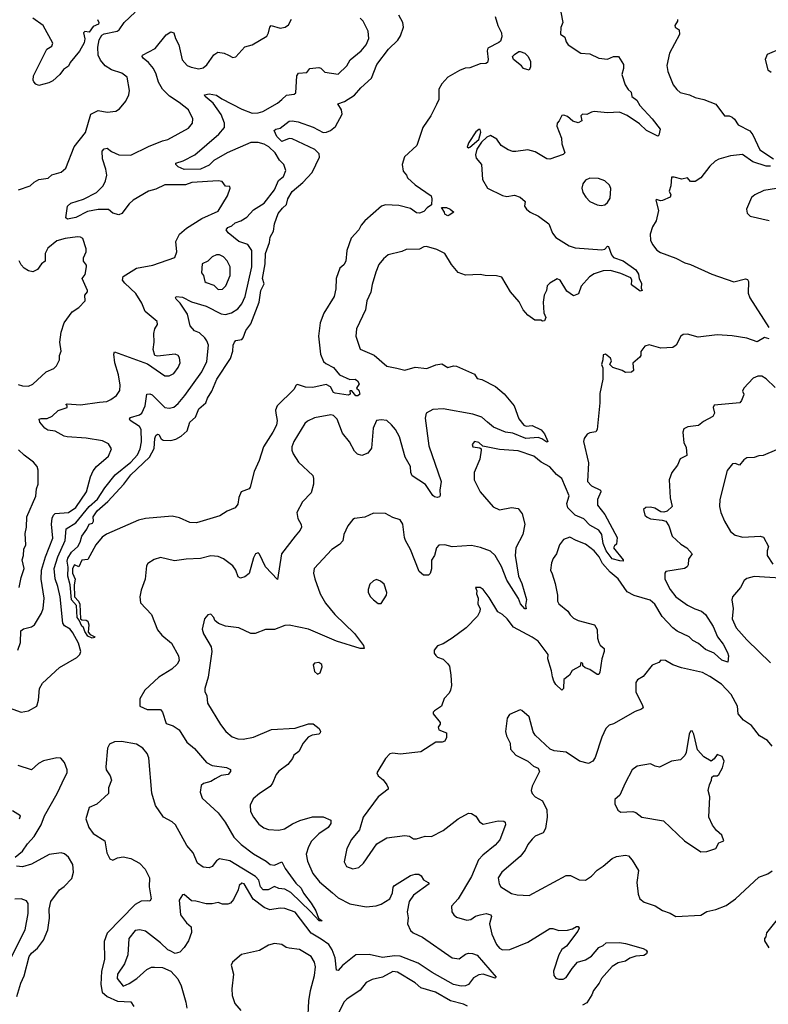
# Model space of a CAD drawing. Extents: x 1690054 to 1842981, y 782881 to 914114.
# Tile 457 of 656: x 1804515 to 1809570, y 800261 to 806914. Entities that reach past the tile are written whole.
import ezdxf

# ---------------------------------------------------------------- set-up
doc = ezdxf.new("R2010")
doc.units = 0

msp = doc.modelspace()

# ---------------------------------------------------------------- linework, layer by layer
at = {"layer": '0CON10XD'}
for points in [[(1804585, 805790.8), (1804612.8, 805817.2), (1804644.6, 805835.4), (1804707.3, 805842.7), (1804733, 805867), (1804795.6, 805884.4), (1804827.9, 805912.1), (1804882.9, 806055), (1804958.6, 806151.4), (1804995, 806275.8), (1805045, 806300.6), (1805105, 806290), (1805165, 806295.8), (1805188.9, 806311.1), (1805232.5, 806365), (1805252.3, 806407.7), (1805255.7, 806435), (1805240, 806525), (1805205, 806553.1), (1805135, 806575.5), (1805093.1, 806603.1), (1805061.9, 806641.9), (1805045.7, 806675), (1805042.1, 806727.9), (1805052.2, 806777.8), (1805070.5, 806809.5), (1805085, 806818.8), (1805173.8, 806836.2), (1805187.5, 806845), (1805220, 806895), (1805295.7, 806964.3)], [(1805041.2, 806915), (1805050, 806895), (1805047.5, 806885), (1805012.3, 806867.7), (1804985, 806831.2), (1804955, 806834), (1804945, 806826.2), (1804956.2, 806785), (1804950.8, 806759.2), (1804918, 806702), (1804856.2, 806625), (1804845, 806600), (1804811.7, 806578.3), (1804787, 806543), (1804738.8, 806501.2), (1804712.5, 806487.5), (1804645, 806469.2), (1804625, 806479.2), (1804610.8, 806495), (1804605.9, 806505.9), (1804609.2, 806535), (1804698.6, 806715), (1804733.4, 806736.6), (1804738.2, 806755), (1804674.5, 806874.5), (1804604, 806925)], [(1805225, 805134.2), (1805208.8, 805155), (1805215, 805179.4), (1805303.1, 805235), (1805413.6, 805256.4), (1805563, 805307), (1805576.7, 805345), (1805569.4, 805415), (1805594.4, 805465), (1805642.5, 805505), (1805745, 805571.5), (1805855, 805621.4), (1805919.2, 805725), (1805936.7, 805775), (1805935, 805787.5), (1805905, 805790), (1805882, 805822), (1805855.6, 805825.6), (1805676.6, 805813.4), (1805635, 805798.4), (1805495, 805799.1), (1805435, 805768.8), (1805384.7, 805755.3), (1805280.6, 805695), (1805255, 805671.1), (1805205, 805604.4), (1805185, 805595.7), (1805145, 805606), (1805115, 805632.5), (1805045, 805632.7), (1804972.4, 805617.6), (1804895, 805577.5), (1804837.5, 805567.5), (1804826.2, 805575), (1804838.8, 805655), (1804861.2, 805675), (1804945, 805701.2), (1805032.8, 805747.2), (1805078.6, 805791.4), (1805095.3, 805824.7), (1805103.2, 805865), (1805097.9, 805905), (1805073.3, 805975), (1805073.1, 806025), (1805085, 806042.5), (1805106.7, 806046.7), (1805134.7, 806024.7), (1805185, 806000.9), (1805265, 805998), (1805385, 806058.2), (1805480, 806095), (1805515, 806105.7), (1805655, 806182), (1805682, 806215), (1805684, 806245), (1805655.4, 806305.4), (1805592.9, 806355), (1805527.1, 806397.1), (1805480, 806445), (1805452.6, 806492.6), (1805437.3, 806547.3), (1805418.2, 806585), (1805385.9, 806625.9), (1805348.6, 806655), (1805341.4, 806665), (1805344.2, 806675), (1805431.1, 806718.9), (1805505, 806812.5), (1805535, 806832.9), (1805555.4, 806825.4), (1805567.4, 806787.4), (1805590.6, 806745), (1805612.4, 806642.4), (1805645, 806605.8), (1805673, 806593), (1805725, 806581.5), (1805755, 806588.1), (1805779.8, 806610.2), (1805825, 806677.5), (1805852.5, 806695), (1805895, 806689.4), (1805925, 806674), (1805955, 806660), (1805975, 806663.3), (1806035, 806730), (1806085, 806743.8), (1806185, 806803.3), (1806196, 806825), (1806203.8, 806865), (1806213.9, 806876.1), (1806275, 806858), (1806307.5, 806865), (1806329.7, 806880.3), (1806350.9, 806919.1)], [(1807726.1, 806935), (1807742.7, 806875), (1807768.6, 806825), (1807770.3, 806799.7), (1807760.6, 806769.4), (1807750.7, 806759.3), (1807675, 806722.5), (1807670.8, 806705), (1807678.6, 806645), (1807674.1, 806625.9), (1807662.3, 806617.7), (1807625, 806616.7), (1807555, 806588.4), (1807523.1, 806586.9), (1807485, 806572.2), (1807406.7, 806525), (1807365, 806481.9), (1807345.4, 806445), (1807344.4, 806375), (1807329.3, 806340.7), (1807291.1, 806265), (1807236.1, 806185), (1807196.5, 806065), (1807113.1, 805986.9), (1807097.1, 805935), (1807105, 805890), (1807126, 805865), (1807133.8, 805845), (1807185, 805798.6), (1807293.1, 805725), (1807298.9, 805705), (1807295, 805664.4), (1807266.1, 805643.9), (1807245, 805619.1), (1807213.6, 805606.4), (1807195, 805609.5), (1807155, 805638.9), (1807075, 805658.2), (1806985, 805662.9), (1806958.8, 805655), (1806845.6, 805555), (1806820, 805525), (1806805.6, 805495), (1806752.5, 805437.5), (1806724.4, 805355), (1806717.3, 805282.7), (1806702.7, 805257.3), (1806676, 805235), (1806652.3, 805165), (1806650, 805095), (1806638.6, 805045), (1806567.9, 804932.1), (1806543.5, 804865), (1806532.9, 804775), (1806546, 804655), (1806566.7, 804605), (1806581.3, 804591.3), (1806634.2, 804565), (1806675.5, 804515.5), (1806745, 804483.8), (1806780, 804485), (1806796.2, 804475), (1806806.7, 804455), (1806790, 804425), (1806805, 804410), (1806812.5, 804385), (1806798, 804372), (1806785, 804372.5), (1806756.7, 804406.7), (1806743.9, 804406.1), (1806747.5, 804385), (1806733.3, 804376.7), (1806645, 804391.8), (1806634.6, 804395), (1806613.7, 804433.7), (1806585, 804450.4), (1806495, 804428.9), (1806445, 804430.9), (1806390.9, 804449.1), (1806382, 804445), (1806366.2, 804415), (1806253.8, 804305), (1806241.3, 804275), (1806244.8, 804254.8), (1806253.6, 804206.4), (1806248.9, 804175), (1806225, 804126.4), (1806160.7, 804029.3), (1806131.1, 803935), (1806097.6, 803862.4), (1806072.5, 803755), (1806065, 803744), (1806010, 803725), (1805994, 803685), (1805988.7, 803641.3), (1805970, 803615), (1805915, 803594.2), (1805867.7, 803562.3), (1805710, 803515), (1805665, 803515.8), (1805595, 803549.2), (1805545, 803559.2), (1805365, 803543.8), (1805316.7, 803533.3), (1805101.2, 803438.8), (1805071.9, 803418.1), (1805030, 803365), (1804975, 803267.5), (1804935, 803262.5), (1804915, 803217.5), (1804885, 803230), (1804872.5, 803205), (1804871.9, 803175), (1804888.9, 803135), (1804883.3, 803095), (1804884.4, 803015), (1804912.5, 802985), (1804921.4, 802965), (1804925.5, 802865.5), (1804935, 802858.1), (1804965, 802857.1), (1804975, 802849.2), (1804981.5, 802825), (1804977.5, 802775), (1804990.2, 802760.2), (1805023.3, 802745), (1805019.5, 802740.5), (1805005, 802734.4), (1804975, 802748.1), (1804955, 802780), (1804947, 802807), (1804935, 802815.7), (1804917.7, 802857.7), (1804903.1, 802875), (1804898.6, 802955), (1804864.7, 802995), (1804856.3, 803096.3), (1804840, 803155), (1804842.2, 803215), (1804835.7, 803255), (1804840.4, 803275), (1804865, 803315.5), (1804908, 803355), (1804923.8, 803385), (1804934.5, 803425), (1804968.9, 803471.1), (1804983.4, 803506.6), (1805007, 803513), (1805013.3, 803525), (1805012, 803555), (1805037.5, 803595), (1805111.4, 803658.6), (1805217.8, 803775), (1805265, 803839.6), (1805392.2, 803957.8), (1805422.8, 804017.2), (1805427.8, 804085), (1805435, 804104.4), (1805445, 804112.9), (1805455, 804111.2), (1805471.5, 804081.5), (1805483.3, 804073.3), (1805535, 804070.5), (1805569.4, 804080.6), (1805605, 804100), (1805645, 804136.2), (1805664.4, 804195), (1805701.4, 804228.6), (1805725, 804284), (1805771.2, 804325), (1805783, 804357), (1805812.9, 804405), (1805845.6, 804485), (1805939.6, 804625), (1805955.4, 804675.4), (1805956, 804715), (1805965.7, 804735), (1805975, 804745.6), (1806015, 804752.9), (1806025, 804764.4), (1806042.9, 804815), (1806075, 804859.4), (1806133.1, 805005), (1806142.9, 805085), (1806165, 805130), (1806153.8, 805165), (1806172.4, 805265), (1806174.7, 805335), (1806201.7, 805408.3), (1806205.6, 805445), (1806228.5, 805485), (1806235.4, 805535), (1806260.4, 805605), (1806288.7, 805641.3), (1806317.5, 805665), (1806326.4, 805705), (1806355, 805753.6), (1806426.7, 805813.3), (1806489.2, 805880.8), (1806539.7, 805985), (1806537.4, 806007.4), (1806507.1, 806037.1), (1806355, 806109.1), (1806335, 806112.3), (1806285, 806090.4), (1806252.4, 806125), (1806232.9, 806165), (1806245, 806174.3), (1806275, 806181.5), (1806335, 806228.1), (1806355, 806232.1), (1806395, 806225.3), (1806497.2, 806187.2), (1806565, 806152.8), (1806586.5, 806153.5), (1806614.7, 806165.3), (1806647.3, 806192.7), (1806692.9, 806275), (1806688.9, 806305), (1806663.2, 806346.8), (1806709.3, 806360.7), (1806776.6, 806403.4), (1806819.4, 806455), (1806890.7, 806519.3), (1806927.4, 806612.6), (1807005.7, 806714.3), (1807068.9, 806775), (1807087.3, 806805), (1807107.3, 806865), (1807102.2, 806895), (1807074.6, 806944.6)], [(1805410, 804380), (1805495, 804293.6), (1805525, 804289.6), (1805555, 804297.3), (1805585, 804320), (1805630, 804375), (1805744.3, 804535.7), (1805778.7, 804605), (1805789.2, 804715), (1805778.2, 804745), (1805765.5, 804765), (1805729.1, 804799.1), (1805695, 804812.7), (1805665.6, 804845), (1805648.8, 804925), (1805598.1, 804998.1), (1805572.5, 805025), (1805566.7, 805035), (1805572.5, 805045), (1805615, 805039.1), (1805675, 805007.1), (1805775, 804977.9), (1805875, 804926), (1805905, 804923.1), (1805945, 804933.6), (1805988.6, 804961.4), (1806014.8, 804995.2), (1806038.3, 805045), (1806083.5, 805245), (1806082.5, 805355), (1806056.7, 805395), (1805995, 805416.2), (1805922.5, 805475), (1805909.2, 805495), (1805920.3, 805509.7), (1805948.1, 805521.9), (1805969.2, 805540.8), (1806008.5, 805555), (1806049.5, 805580.5), (1806095, 805630), (1806165.4, 805675), (1806235.3, 805765), (1806262.2, 805827.8), (1806296.5, 805855), (1806311.4, 805895), (1806298.1, 805935), (1806268.5, 805965), (1806241.2, 806015), (1806198.5, 806055), (1806165, 806073.3), (1806125, 806083.8), (1806075, 806084.6), (1805915.5, 806014.5), (1805826, 805964), (1805795, 805931.1), (1805735, 805903.8), (1805625, 805902.1), (1805585, 805920.8), (1805568.8, 805935), (1805570, 805945), (1805619.4, 805960.6), (1805698.7, 806001.3), (1805860.1, 806139.9), (1805897.8, 806185), (1805897.5, 806215), (1805875, 806274.3), (1805821.5, 806351.5), (1805768, 806395), (1805762.7, 806407.3), (1805795, 806412.9), (1805845, 806405.6), (1805879.3, 806379.3), (1806015, 806309.1), (1806085, 806283.2), (1806125, 806285.4), (1806156, 806295), (1806255, 806350), (1806285, 806376), (1806315.6, 806404.4), (1806368.6, 806411.4), (1806380.5, 806419.5), (1806385.6, 806535), (1806397.1, 806552.9), (1806453.1, 806556.9), (1806475, 806585.6), (1806535, 806592.5), (1806547.4, 806587.4), (1806575, 806559.2), (1806665, 806546.7), (1806725, 806602), (1806745.9, 806644.1), (1806821.1, 806705), (1806855.6, 806745), (1806873, 806787), (1806868, 806838), (1806833.8, 806905), (1806813.3, 806925)], [(1808170, 806965), (1808182, 806895), (1808168.8, 806861.2), (1808166.7, 806816.7), (1808196.6, 806796.6), (1808204.4, 806765), (1808217.5, 806745), (1808305, 806689.2), (1808365, 806684.4), (1808425.4, 806655.4), (1808485, 806648.5), (1808525, 806666), (1808557.5, 806665), (1808592.3, 806612.3), (1808592.9, 806585), (1808580, 806545), (1808603.4, 806473.4), (1808622.9, 806442.9), (1808644, 806425), (1808647.5, 806395), (1808680.9, 806370.9), (1808702, 806335), (1808785, 806244.2), (1808838.8, 806175), (1808830, 806135), (1808823, 806127), (1808747.1, 806165), (1808700.7, 806210.7), (1808617.2, 806267.2), (1808565, 806289.7), (1808484.1, 806284.1), (1808395, 806294.5), (1808375, 806290.6), (1808345, 806272.9), (1808314.2, 806275.8), (1808303.8, 806265), (1808310, 806230), (1808285, 806216.7), (1808249.3, 806229.3), (1808215, 806260), (1808189.3, 806269.3), (1808175, 806267.5), (1808158.3, 806231.7), (1808144.1, 806215.9), (1808140.8, 806195), (1808173.8, 806115), (1808176.2, 806075), (1808196.7, 806015), (1808185, 806004), (1808095, 805971.2), (1808075, 805973.3), (1807995, 806022), (1807945.6, 806035.6), (1807865, 806023.8), (1807845, 806023.8), (1807812.5, 806035), (1807766.7, 806065), (1807737.3, 806107.3), (1807695, 806132.9), (1807670.2, 806119.8), (1807632.8, 806087.2), (1807600.8, 806039.2), (1807591.7, 806001.7), (1807597.7, 805977.7), (1807633.3, 805935), (1807640, 805835), (1807674, 805775), (1807775, 805726), (1807805, 805719.2), (1807855, 805728.9), (1807895, 805714.2), (1807928.8, 805685), (1807924.2, 805655), (1807937.1, 805635), (1807962, 805615), (1808017.2, 805587.2), (1808088, 805535), (1808112.6, 805472.6), (1808135, 805442), (1808226.1, 805386.1), (1808265, 805372.2), (1808445, 805358.8), (1808465.3, 805364.7), (1808485, 805384), (1808491.2, 805381.2), (1808510.7, 805325), (1808525, 805308.5), (1808590, 805285), (1808674.5, 805225), (1808694.3, 805195.7), (1808697, 805163), (1808714.3, 805135), (1808710.8, 805100.8), (1808717.5, 805085), (1808705, 805080), (1808645, 805123.3), (1808648.9, 805155), (1808641.1, 805171.1), (1808575, 805200), (1808505, 805220.6), (1808455, 805217.5), (1808395, 805197.3), (1808362.6, 805177.4), (1808306.4, 805113.6), (1808287.1, 805062.9), (1808255, 805048), (1808210, 805080), (1808165, 805153.8), (1808145, 805162.5), (1808093.8, 805135), (1808076.7, 805115), (1808072.5, 805085), (1808057, 805053), (1808050, 805005), (1808053.9, 804933.9), (1808068.3, 804901.7), (1808059.3, 804880.7), (1808045, 804877.5), (1808033.6, 804883.6), (1807992.5, 804885), (1807945, 804918.8), (1807913.8, 804955), (1807887.2, 805007.2), (1807829.4, 805075), (1807770, 805175), (1807735, 805183.1), (1807657.5, 805185), (1807625, 805192.1), (1807525, 805188), (1807476.6, 805206.6), (1807429.8, 805259.8), (1807385, 805334.2), (1807332, 805362), (1807261.3, 805381.3), (1807245, 805379.5), (1807215, 805362.9), (1807125, 805362), (1807095, 805347.5), (1807002.5, 805325), (1806971.3, 805298.7), (1806940.7, 805259.3), (1806920.7, 805209.3), (1806894.4, 805125.6), (1806886.4, 805073.6), (1806858.9, 805015), (1806850, 804955), (1806788.9, 804825), (1806784.4, 804775), (1806815, 804687.5), (1806907.8, 804647.8), (1806995, 804573.3), (1807060.5, 804560.5), (1807115, 804545.7), (1807184.5, 804565.5), (1807265, 804558.1), (1807325, 804581.4), (1807365, 804588.6), (1807405, 804564.3), (1807445, 804576), (1807465, 804574.2), (1807585, 804520), (1807605, 804488.8), (1807635, 804484), (1807728.8, 804435), (1807785.7, 804385.7), (1807854.3, 804304.3), (1807885, 804217.5), (1807920, 804175), (1807935, 804168), (1807975, 804173.1), (1808035, 804142.1), (1808058.5, 804115), (1808080.8, 804065), (1808075, 804060), (1808041.5, 804081.5), (1808015, 804090.4), (1807932, 804085), (1807845, 804120.4), (1807795, 804127.1), (1807715, 804161), (1807674.6, 804195), (1807635, 804228.4), (1807575, 804250), (1807375, 804284.1), (1807305, 804280), (1807259.2, 804255), (1807252.1, 804222.1), (1807277.8, 804035), (1807362, 803795), (1807351.5, 803735), (1807355, 803700), (1807349.2, 803690.8), (1807335, 803686.2), (1807315, 803690), (1807305, 803698.8), (1807254.5, 803774.5), (1807165, 803831.2), (1807155.7, 803855), (1807154.4, 803895), (1807117.8, 803957.8), (1807080.6, 804095), (1807052.2, 804145), (1807025.9, 804175.9)], [(1808956, 806915), (1808955.9, 806904.1), (1808938.9, 806875), (1808941.9, 806865), (1808968.6, 806845), (1808969.2, 806815), (1808902.7, 806687.3), (1808884.2, 806605), (1808891.9, 806565), (1808927.1, 806475), (1808951.9, 806441.9), (1808975, 806422.9), (1809037, 806407), (1809075, 806388.1), (1809135, 806374.3), (1809215, 806343.8), (1809273.8, 806265), (1809305, 806263.8), (1809325, 806256.2), (1809342.3, 806242.3), (1809366.2, 806205), (1809445, 806162.5), (1809465.4, 806135.4), (1809511.4, 806035), (1809605, 805974.5)], [(1809666.8, 806723.2), (1809561.4, 806678.6), (1809548, 806645), (1809566.1, 806576.1), (1809588.8, 806558.8)], [(1807955, 806574), (1807916.2, 806585), (1807903.4, 806603.4), (1807850, 806645), (1807843.3, 806665), (1807855, 806680), (1807885, 806700), (1807895, 806700), (1807925, 806687.3), (1807945, 806668.1), (1807963.8, 806635), (1807963.3, 806595), (1807955, 806574)], [(1807545, 806047.5), (1807555, 806052), (1807614.3, 806105), (1807628.8, 806155), (1807625, 806172.5), (1807615, 806172.5), (1807595, 806156.7), (1807548.8, 806085), (1807537.5, 806055), (1807545, 806047.5)], [(1809585, 805924.6), (1809554.6, 805925.4), (1809465.7, 805955), (1809395, 806003.5), (1809315.5, 805995.5), (1809235, 805971.5), (1809211.5, 805958.5), (1809174.2, 805925), (1809113.3, 805845), (1809075, 805820), (1809045, 805820), (1809025, 805846), (1808985, 805837.1), (1808935, 805851.2), (1808915, 805850), (1808912.5, 805792.5), (1808900, 805755), (1808910.7, 805730.7), (1808906.2, 805715), (1808855, 805692), (1808840.7, 805690.7), (1808815, 805700), (1808810, 805695), (1808827.5, 805625), (1808812.5, 805555), (1808788.1, 805515), (1808771.9, 805465), (1808774.4, 805425), (1808787.1, 805395), (1808817.7, 805357.7), (1808841.3, 805341.3), (1808945, 805303.3), (1809005, 805270.8), (1809045, 805261.2), (1809187.5, 805195), (1809338, 805142), (1809415, 805162.5), (1809429.3, 805159.3), (1809436.2, 805145), (1809433.6, 805066.4), (1809444.3, 805035), (1809572.5, 804835)], [(1804507.5, 805765), (1804585, 805790.8)], [(1808442, 805658), (1808465, 805664), (1808485, 805678.8), (1808501.2, 805708.8), (1808507.3, 805772.7), (1808496.8, 805796.8), (1808466.6, 805826.6), (1808422.1, 805842.1), (1808365, 805842.9), (1808335, 805829.2), (1808317.5, 805805), (1808311.4, 805775), (1808317, 805747), (1808338, 805715), (1808365, 805685.8), (1808414.4, 805664.4), (1808442, 805658)], [(1809625, 805774.3), (1809540.3, 805759.7), (1809478.8, 805731.2), (1809456.4, 805713.6), (1809423.3, 805635), (1809426.4, 805606.4), (1809446.1, 805586.1), (1809575, 805557.5)], [(1807405, 805590), (1807385, 805600), (1807382.5, 805615), (1807363.3, 805645), (1807397.5, 805645), (1807422.5, 805635), (1807447.5, 805615), (1807415, 805592.5), (1807405, 805590)], [(1804505, 804449.6), (1804535, 804439.6), (1804575, 804438.1), (1804605, 804451.4), (1804695, 804534), (1804745, 804558), (1804763.3, 804575), (1804783.8, 804616.2), (1804784.3, 804645), (1804794.4, 804675), (1804785.6, 804735), (1804795, 804802.5), (1804815.6, 804865), (1804868.6, 804941.4), (1804915, 804970.8), (1804957.1, 805015), (1804956.2, 805053.8), (1804972.5, 805075), (1804972.5, 805085), (1804936.2, 805165), (1804958.2, 805191.8), (1804966.9, 805245), (1804965.5, 805255.5), (1804945, 805282.5), (1804946.2, 805305), (1804964, 805345), (1804964.3, 805365), (1804941.9, 805435), (1804925.3, 805445.3), (1804905, 805448), (1804823, 805437), (1804765, 805420), (1804705, 805370), (1804686.5, 805335), (1804687.8, 805282.2), (1804662.5, 805265), (1804635, 805225.7), (1804605, 805211.1), (1804575, 805216.7), (1804545, 805234.4), (1804525, 805257.8), (1804511.2, 805285)], [(1805855, 805091.4), (1805885, 805092.9), (1805906.9, 805115), (1805935.6, 805185), (1805935.6, 805245), (1805915.4, 805285.4), (1805892.4, 805312.4), (1805865, 805325.7), (1805845, 805325.8), (1805815, 805312.5), (1805785, 805282.5), (1805746.7, 805265), (1805743.3, 805205), (1805756.2, 805185), (1805765.8, 805145.8), (1805775, 805138), (1805825, 805120.8), (1805855, 805091.4)], [(1804503.3, 802655), (1804520, 802705), (1804524, 802785), (1804541.3, 802798.7), (1804595, 802812.2), (1804615.4, 802824.6), (1804662.1, 802905), (1804673.2, 802935), (1804680.3, 803005), (1804660.8, 803135), (1804663.3, 803195), (1804688.6, 803285), (1804738, 803412), (1804730.3, 803505), (1804735, 803546.7), (1804743.1, 803566.9), (1804755, 803577.5), (1804845, 803585.3), (1804895, 803618.5), (1804966.6, 803725), (1804993.2, 803825), (1805010.8, 803865), (1805034.2, 803895.8), (1805115.6, 803965), (1805136, 804015), (1805115, 804049.2), (1805075, 804068.9), (1804965, 804086.2), (1804835, 804095.6), (1804815, 804100.6), (1804755, 804133.8), (1804705, 804141.4), (1804685, 804154), (1804651.4, 804195), (1804646.7, 804215), (1804659.5, 804220.5), (1804699.7, 804220.3), (1804735, 804234.4), (1804775.3, 804274.7), (1804836.2, 804295), (1804836.7, 804305), (1804827.5, 804315), (1804835, 804318), (1804925, 804311.6), (1805055, 804329.3), (1805104.5, 804335.5), (1805131.1, 804348.9), (1805168.8, 804375), (1805191.2, 804408.8), (1805194.3, 804445), (1805182.5, 804515), (1805157.9, 804595), (1805150.8, 804655), (1805155, 804670), (1805378.6, 804588.6), (1805495, 804507.5), (1805525, 804508.6), (1805555.5, 804524.5), (1805585, 804563.8), (1805598.6, 804595), (1805595, 804630), (1805584.3, 804644.3), (1805565, 804654.2), (1805445, 804640), (1805427.5, 804645), (1805417.5, 804685), (1805424.1, 804735.9), (1805420.8, 804795), (1805427.5, 804825), (1805446.2, 804855), (1805444, 804875), (1805363.4, 804943.4), (1805339.3, 804999.3), (1805299.4, 805065), (1805225, 805134.2)], [(1809575, 804757.5), (1809545, 804766.7), (1809495, 804737.8), (1809425, 804762.7), (1809325, 804779.1), (1809225, 804785.6), (1809095, 804770), (1809025, 804788.8), (1808995, 804787.5), (1808980, 804775), (1808947.5, 804715), (1808925, 804698.8), (1808844.1, 804694.1), (1808765, 804716.7), (1808735, 804707.5), (1808708.3, 804671.7), (1808710, 804645), (1808703.3, 804635), (1808656.1, 804593.9), (1808659.2, 804545), (1808645, 804532.5), (1808605, 804530), (1808583.8, 804543.8), (1808520, 804565), (1808500, 804585), (1808510.7, 804609.3), (1808505, 804627.5), (1808470, 804655), (1808455, 804650), (1808453.3, 804615), (1808444, 804585), (1808451.7, 804561.7), (1808452.5, 804485), (1808431.2, 804388.8), (1808433.3, 804325), (1808414.4, 804145.6), (1808405, 804128.8), (1808365, 804123.8), (1808347, 804113), (1808326, 804085), (1808321.4, 804065), (1808355, 803920), (1808348.1, 803795), (1808375, 803763.8), (1808436.7, 803735), (1808440, 803725), (1808416.8, 803673.2), (1808416.9, 803635), (1808465, 803571.8), (1808549.2, 803415), (1808545, 803370), (1808530.7, 803359.3), (1808524, 803345), (1808590, 803265), (1808590, 803255), (1808567.6, 803257.6), (1808515, 803271.6), (1808475, 803325.5), (1808455, 803376), (1808446.2, 803435), (1808425.5, 803465), (1808365, 803499.5), (1808325, 803541.3), (1808265.8, 803565.8), (1808216.4, 803615), (1808208.6, 803645), (1808226, 803696), (1808175, 803813.2), (1808140.5, 803840.5), (1808095, 803893.1), (1808035.3, 803925.3), (1807986.1, 803966.1), (1807880.2, 804000.2), (1807755, 804010.4), (1807642.5, 804032.5), (1807615, 804056.7), (1807585, 804063.3), (1807570, 804045), (1807575, 804027.5), (1807621.7, 804021.7), (1807630, 804015), (1807630, 804005), (1807622, 803945), (1807584.4, 803855), (1807583.1, 803805), (1807623.4, 803723.4), (1807711.7, 803621.7), (1807755, 803603.5), (1807835, 803617.5), (1807880.8, 803610.8), (1807908, 803575), (1807925.6, 803505), (1807911.4, 803435), (1807864.4, 803345), (1807859.7, 803295), (1807882.1, 803155), (1807904.7, 803104.7), (1807936.4, 802996.4), (1807930.8, 802955), (1807935, 802933.8), (1807925, 802932.5), (1807896.3, 802966.3), (1807883.3, 803003.3), (1807805, 803128.2), (1807769.1, 803219.1), (1807726, 803295), (1807694.1, 803324.1), (1807627.6, 803347.6)], [(1809615, 804428.6), (1809555, 804488), (1809525.7, 804505.7), (1809500, 804505), (1809468.3, 804491.7), (1809403.8, 804425), (1809396.2, 804405), (1809403.8, 804385), (1809401.2, 804375), (1809389.5, 804340.5), (1809377.5, 804325), (1809205, 804308.8), (1809196.7, 804295), (1809206.7, 804255), (1809195, 804233.8), (1809131.2, 804198.8), (1809097.3, 804172.7), (1809025.8, 804164.2), (1809000.3, 804149.7), (1808993.1, 804126.9), (1809000, 804055), (1809014.2, 804025), (1809020, 803970), (1808975, 803947.5), (1808956.2, 803905), (1808918.8, 803855), (1808899.2, 803805), (1808906.1, 803683.9), (1808921.2, 803625), (1808886.1, 803593.9), (1808865, 803586.7), (1808845, 803590), (1808804.3, 803614.3), (1808775, 803620), (1808741.7, 803618.3), (1808726.7, 803605), (1808736.4, 803566.4), (1808752.3, 803552.3), (1808775, 803541.2), (1808853.6, 803533.6), (1808877.5, 803525), (1808898.8, 803495), (1808921.2, 803425), (1808979.8, 803369.8), (1809018.6, 803345), (1809056.7, 803305), (1809030.5, 803269.5), (1809028.3, 803231.7), (1809021.7, 803218.3), (1809004.1, 803205.9), (1808877.5, 803185), (1808870, 803175), (1808872, 803135), (1808907.1, 803065), (1808945.7, 803015), (1809025, 802958.1), (1809073, 802933), (1809118.2, 802918.2), (1809145, 802896.2), (1809198.1, 802815), (1809226, 802745), (1809265.8, 802695), (1809295, 802637.5), (1809300.8, 802615), (1809296.4, 802573.6), (1809255, 802585.6), (1809205, 802634.5), (1809145, 802657.9), (1809099.2, 802699.2), (1809059.5, 802719.5), (1809035, 802744.2), (1808955, 802782.5), (1808925, 802805.7), (1808852.2, 802882.2), (1808803.6, 802965), (1808772.1, 802992.1), (1808663.9, 803023.9), (1808617.4, 803047.4), (1808555, 803136.8), (1808501.8, 803181.8), (1808449.9, 803239.9), (1808427.1, 803285), (1808394.8, 803324.8), (1808335, 803370.6), (1808273.3, 803395), (1808228.6, 803418.6), (1808187.6, 803402.4), (1808160.8, 803365), (1808140.6, 803305), (1808117.2, 803272.8), (1808106.9, 803245), (1808098, 803195), (1808110.9, 803170.9), (1808130, 803105), (1808145.6, 803025), (1808145.8, 802985), (1808155, 802968), (1808217.2, 802917.2), (1808232.2, 802892.2), (1808255, 802870.6), (1808285, 802855.6), (1808396.7, 802825), (1808414.3, 802794.3), (1808417.1, 802735), (1808425.8, 802705), (1808435, 802688), (1808462, 802665), (1808462.5, 802645), (1808445.4, 802594.6), (1808432.5, 802505), (1808425, 802490), (1808415, 802488.8), (1808365, 802524), (1808332.5, 802535), (1808318.3, 802548.3), (1808317.5, 802565), (1808305, 802570), (1808300, 802545), (1808245, 802516), (1808227.5, 802485), (1808188.1, 802455), (1808188, 802395), (1808175, 802383.8), (1808135, 802421.2), (1808120.6, 802445), (1808113.5, 802473.5), (1808106.7, 802515), (1808080.5, 802595), (1808083.8, 802625), (1808015.6, 802715), (1807975, 802742.9), (1807849.6, 802809.6), (1807805.7, 802865), (1807775, 802894.3), (1807742.5, 802912.5), (1807685, 803011.2), (1807645, 803063.3), (1807625, 803077.5), (1807593, 803077), (1807602.5, 803055), (1807600, 803035), (1807610, 803005), (1807609.2, 802965), (1807623.3, 802935), (1807622.5, 802915), (1807606.7, 802885), (1807530, 802805), (1807435.8, 802734.2), (1807375, 802696.7), (1807336.4, 802683.6), (1807313.8, 802655), (1807313.8, 802635), (1807325, 802617.5), (1807336.4, 802606.4), (1807375, 802593.8), (1807403.8, 802565), (1807416.2, 802545), (1807426.7, 802485), (1807431.2, 802415), (1807423.8, 802385), (1807415.6, 802364.4), (1807381.7, 802328.3), (1807362.5, 802275), (1807316.1, 802243.9), (1807307.5, 802235), (1807307.5, 802225), (1807353.8, 802165), (1807353.8, 802155), (1807340.6, 802135), (1807345.5, 802115.5), (1807396.7, 802095), (1807398, 802065), (1807385, 802040), (1807367.3, 802032.7), (1807325, 802032.9), (1807223, 801967), (1807085, 801951.1), (1807035, 801958.6), (1807015, 801954), (1806985, 801921.2), (1806927.5, 801825), (1806936.1, 801806.1), (1806968.3, 801778.3), (1806994, 801745), (1807004, 801725), (1807002, 801715), (1806935, 801664.2), (1806835.2, 801524.8), (1806809.3, 801440.7), (1806755, 801374.2), (1806723.3, 801315), (1806705.8, 801225), (1806722.1, 801192.1), (1806765, 801175.7), (1806804.4, 801185.6), (1806835.7, 801215), (1806925.5, 801344.5), (1806995, 801386.9), (1807115, 801402.9), (1807146.9, 801396.9), (1807175, 801380), (1807195, 801380), (1807252.7, 801397.3), (1807295, 801395.7), (1807374.5, 801435.5), (1807475.7, 801514.3), (1807545, 801552), (1807565, 801551.2), (1807595, 801533.3), (1807620, 801495), (1807645, 801478), (1807745, 801500), (1807785, 801498), (1807792.7, 801492.7), (1807795.6, 801475), (1807757.3, 801372.7), (1807725, 801335.6), (1807641.5, 801268.5), (1807613.1, 801236.9), (1807565.3, 801124.7), (1807475.4, 800974.6), (1807430, 800925), (1807433.8, 800885), (1807446, 800865), (1807465, 800850.8), (1807535, 800829.5), (1807562, 800835), (1807593.1, 800856.9), (1807623.8, 800866.2), (1807665, 800873.8), (1807696, 800865), (1807701.4, 800855), (1807687.7, 800805), (1807702.1, 800735), (1807734.5, 800665), (1807755, 800640.6), (1807775, 800628.6), (1807825, 800631.4), (1807945, 800680), (1808095, 800772.5), (1808115, 800774.2), (1808155, 800759.2), (1808215, 800762.9), (1808248.3, 800771.7), (1808273.6, 800786.4), (1808286.2, 800786.2), (1808292.5, 800775), (1808283.8, 800755), (1808208, 800655), (1808175, 800631.2), (1808155.6, 800595), (1808120, 800485), (1808121.4, 800455), (1808135, 800438), (1808155, 800430.6), (1808185, 800431.9), (1808205, 800442), (1808245, 800502.5)], [(1804444.8, 802264.8), (1804525, 802236.2), (1804575.8, 802244.2), (1804631.3, 802275), (1804643.4, 802316.6), (1804650, 802395), (1804668.8, 802431.2), (1804784, 802536), (1804900.8, 802605), (1804920.8, 802625), (1804928.4, 802645), (1804912.4, 802702.4), (1804875, 802771.5), (1804855, 802796.1), (1804818.7, 802818.7), (1804807.2, 802837.2), (1804788, 803015), (1804771.7, 803085), (1804755.8, 803135.8), (1804749, 803205), (1804772.4, 803285), (1804822.8, 803395), (1804829.7, 803475), (1804895, 803515.3), (1804985.3, 803624.7), (1805041, 803675), (1805089.5, 803750.5), (1805161, 803839), (1805266.6, 803925), (1805311.4, 803975), (1805328.6, 804015), (1805337.6, 804062.4), (1805336.4, 804145), (1805325.2, 804165.2), (1805261.9, 804205), (1805255.7, 804215), (1805263.1, 804226.9), (1805324.6, 804244.6), (1805339.6, 804255), (1805362.9, 804305), (1805374.3, 804385), (1805393.3, 804386.7), (1805410, 804380)], [(1807025.9, 804175.9), (1806993.8, 804205), (1806955, 804210), (1806924.4, 804205), (1806902.9, 804155), (1806890.3, 804019.7), (1806865, 803986.2), (1806825, 803968.8), (1806795, 803978.8), (1806775, 803998.8), (1806741.6, 804061.6), (1806695, 804120), (1806659.4, 804215), (1806635, 804240), (1806615, 804244.2), (1806505, 804224.3), (1806458, 804202), (1806439.4, 804185), (1806366.7, 804065), (1806352.7, 804027.3), (1806353.3, 804005), (1806361.4, 803981.4), (1806398.6, 803925), (1806493.8, 803835), (1806500, 803815), (1806500, 803775), (1806482.3, 803717.7), (1806424.2, 803655.8), (1806387.5, 803585), (1806393.8, 803545), (1806415, 803502.5), (1806417.5, 803485), (1806409.4, 803465), (1806375, 803425.6), (1806282.2, 803305), (1806255, 803132.5), (1806175, 803216.2), (1806135, 803302.5), (1806125, 803312.5), (1806107.5, 803305), (1806095, 803277.5), (1806065, 803173.3), (1806035, 803150), (1806005, 803141.2), (1805989.5, 803149.5), (1805975.7, 803195), (1805954, 803225), (1805890.9, 803270.9), (1805855, 803288), (1805805, 803291.2), (1805735, 803272.5), (1805640.3, 803269.7), (1805561.2, 803258.8), (1805465, 803280), (1805423, 803267), (1805381.2, 803238.8), (1805372, 803225), (1805362.2, 803135), (1805335, 803060), (1805326.7, 803015), (1805330, 802975), (1805404.3, 802894.3), (1805445, 802791.1), (1805475, 802755.4), (1805541.1, 802701.1), (1805586.9, 802615), (1805591.8, 802585), (1805579.4, 802560.6), (1805543.5, 802526.5), (1805455, 802472.8), (1805359.5, 802385), (1805326, 802325), (1805327.5, 802275), (1805375, 802252.9), (1805465, 802253.3), (1805478.8, 802235), (1805505, 802158.8), (1805552.4, 802142.4), (1805592.5, 802115), (1805643.5, 802033.5), (1805695, 801990), (1805777.5, 801895), (1805815, 801874.6), (1805910.9, 801860.9), (1805938.9, 801848.9), (1805939.5, 801835), (1805923.1, 801815), (1805875, 801806.2), (1805834.4, 801785), (1805805, 801767.3), (1805757.4, 801752.6), (1805741.3, 801738.7), (1805733.3, 801695), (1805748.1, 801655), (1805854.3, 801555), (1805901.7, 801491.7), (1805961.5, 801391.5), (1806011.6, 801341.6), (1806095, 801277.7), (1806178.9, 801228.9), (1806206.7, 801205), (1806235, 801201.8), (1806285, 801224.4), (1806307.8, 801177.8), (1806379.7, 801079.7), (1806414.6, 801045), (1806431.2, 801011.2), (1806483.8, 800943.8), (1806515, 800892), (1806533, 800843), (1806557.5, 800825), (1806537.5, 800825), (1806479.4, 800889.4), (1806345, 801016.4), (1806305, 801039.1), (1806265, 801042.9), (1806235, 801056.2), (1806194, 801035), (1806160, 801035), (1806140.9, 801055), (1806129.7, 801099.7), (1806106.3, 801125), (1805935, 801231.7), (1805865, 801243.4), (1805845, 801231.3), (1805815, 801192.7), (1805795, 801182.7), (1805755, 801188.9), (1805716.5, 801215), (1805685.8, 801285), (1805643.5, 801333.5), (1805567.5, 801475), (1805545, 801493.8), (1805485.3, 801525.3), (1805432.5, 801605), (1805407.6, 801687.6), (1805387.5, 801927.5), (1805376.8, 801955), (1805347.5, 801992.5), (1805305, 802018.3), (1805203.6, 802036.4), (1805155, 802035.4), (1805121.6, 802018.4), (1805108.3, 801991.7), (1805096.4, 801865), (1805100, 801845), (1805125.6, 801805), (1805135.6, 801775), (1805115.8, 801725), (1805114, 801685), (1805035.4, 801614.6), (1804985, 801590), (1804961.2, 801515), (1804981.8, 801455), (1805012.5, 801415), (1805089.2, 801365), (1805102.9, 801285), (1805125, 801244.2), (1805145, 801234.4), (1805175, 801250), (1805215, 801256.9), (1805265, 801246.6), (1805325, 801214.6), (1805361.5, 801175), (1805392.2, 801115), (1805390.4, 801055), (1805402.7, 800975), (1805395, 800958.6), (1805375, 800960.4), (1805335, 800958.9), (1805295, 800935.4), (1805105, 800741.8), (1805086.5, 800686.5), (1805086.9, 800565), (1805068, 800485), (1805062.8, 800395), (1805073, 800343), (1805105, 800313.4), (1805175, 800282.2), (1805265, 800277.8), (1805286.7, 800246.7)], [(1804512.4, 803077.6), (1804524.6, 803145.4), (1804545.5, 803205), (1804532.5, 803265), (1804541.9, 803295), (1804543.3, 803336.7), (1804557.3, 803365), (1804552.1, 803442.1), (1804561.5, 803485), (1804564.5, 803555), (1804625.4, 803695), (1804628.9, 803745), (1804639.4, 803775), (1804640.7, 803870.7), (1804632.5, 803895), (1804609.2, 803925), (1804545, 803972.5), (1804508.1, 804008.1)], [(1809625, 804008.9), (1809535, 803970), (1809505, 803968), (1809473.6, 803956.4), (1809425, 803953.8), (1809405, 803940), (1809375, 803904.2), (1809345, 803916.2), (1809327.3, 803912.7), (1809291.7, 803868.3), (1809242.1, 803672.1), (1809241.1, 803625), (1809250, 803585), (1809274.3, 803525), (1809315, 803456.7), (1809345, 803432), (1809398.3, 803418.3), (1809515.5, 803425.5), (1809537.9, 803417.9), (1809571.2, 803355), (1809561.9, 803325), (1809563.1, 803295), (1809600, 803235)], [(1807627.6, 803347.6), (1807565, 803361.1), (1807435, 803352.5), (1807385, 803365.7), (1807345, 803363.8), (1807330, 803345), (1807315.7, 803295), (1807295, 803262.5), (1807296.6, 803203.4), (1807287, 803173), (1807275, 803161.2), (1807241.2, 803161.2), (1807212.5, 803185), (1807152.9, 803335), (1807120.9, 803395), (1807113.3, 803415), (1807102.5, 803505), (1807085, 803533.8), (1807035, 803550), (1806985, 803576.7), (1806905, 803580), (1806845, 803552), (1806775, 803544.2), (1806765, 803538), (1806730.8, 803495), (1806704.1, 803435.9), (1806696.2, 803393.8), (1806675, 803368), (1806623.3, 803335), (1806503, 803207), (1806499.2, 803175), (1806507.3, 803137.3), (1806544.3, 803035), (1806581.1, 802971.1), (1806642.2, 802895), (1806775, 802767.1), (1806836, 802685), (1806840, 802665), (1806815, 802666), (1806653.8, 802715), (1806465, 802796.1), (1806335, 802823.3), (1806305, 802820.6), (1806235, 802793.8), (1806175, 802793.8), (1806105, 802766.2), (1806075, 802766), (1805995.4, 802805.4), (1805905.6, 802815.6), (1805857.5, 802835), (1805832.5, 802855), (1805826.7, 802875), (1805805, 802897.5), (1805785, 802892.5), (1805764, 802865), (1805747.5, 802795), (1805756.7, 802765), (1805807.7, 802677.7), (1805812.3, 802645), (1805787.2, 802472.8), (1805765.6, 802395), (1805765.6, 802375), (1805779.4, 802345), (1805784.4, 802295), (1805870.9, 802150.9), (1805907.1, 802105), (1805948.9, 802068.9), (1805987.5, 802055), (1806025, 802052.5), (1806095, 802066.7), (1806215, 802118.2), (1806375, 802128.2), (1806465, 802157.5), (1806495.9, 802155.9), (1806537.5, 802125), (1806546.7, 802105), (1806543.3, 802095), (1806534, 802086), (1806490.2, 802079.8), (1806464.1, 802065.9), (1806430, 802025), (1806400.7, 801969.3), (1806366.7, 801945), (1806357.1, 801922.9), (1806325, 801882), (1806265, 801836), (1806247.5, 801815), (1806221.9, 801755), (1806206.1, 801733.9), (1806133.9, 801686.1), (1806090.7, 801649.3), (1806072.4, 801607.6), (1806074.5, 801565), (1806094.4, 801525), (1806128.8, 801478.8), (1806164.6, 801454.6), (1806195, 801443.5), (1806265, 801438.5), (1806303.3, 801446.7), (1806358.3, 801481.7), (1806407.5, 801502.5), (1806492.9, 801527.1), (1806565, 801526.9), (1806615.9, 801505.9), (1806615, 801482.5), (1806597.5, 801455), (1806535, 801412.9), (1806485, 801364.3), (1806464.6, 801325), (1806450.5, 801275), (1806459.4, 801229.4), (1806495.6, 801145), (1806539.6, 801089.6), (1806626.4, 801015), (1806665, 800981.5), (1806745, 800940), (1806855, 800920), (1806923, 800927), (1806955, 800938), (1807015, 800974.3), (1807031.8, 801015), (1807036.2, 801053.8), (1807046.6, 801063.4), (1807155, 801131.5), (1807185, 801140.6), (1807210.8, 801140.8), (1807225, 801130), (1807241.8, 801101.8), (1807273.3, 801085), (1807280, 801075), (1807175, 800998.9), (1807145.5, 800955), (1807131.8, 800885), (1807137.7, 800845), (1807133.1, 800805), (1807155, 800760), (1807172, 800745), (1807235, 800713.8), (1807435, 800574.6), (1807482.1, 800567.9), (1807525, 800599.5), (1807545, 800606.7), (1807572.5, 800605), (1807605, 800594.2), (1807732, 800445), (1807725, 800438), (1807645.6, 800464.4), (1807615, 800461.1), (1807579.6, 800440.4), (1807545, 800394.5), (1807524.6, 800385.4), (1807495, 800384.6), (1807445, 800394.6), (1807300, 800475), (1807205, 800540.3), (1807085, 800586.9), (1807045, 800589), (1806965, 800577.2), (1806875, 800597.6), (1806784.6, 800595.4), (1806695, 800524.4), (1806665, 800490), (1806655, 800492.5), (1806645.3, 800575), (1806625, 800628.9), (1806603.3, 800665), (1806550.9, 800700.9), (1806483, 800743), (1806375, 800884.6), (1806305, 800908), (1806275, 800910), (1806205, 800899.4), (1806165.5, 800915.5), (1806092.5, 800972.5), (1806030, 801075), (1806015, 801080), (1805996, 801065), (1805990.8, 801035), (1805959.7, 800970.3), (1805938.8, 800945), (1805921.7, 800938.3), (1805885, 800938.1), (1805855, 800949.4), (1805815, 800939.4), (1805775, 800939.1), (1805705, 800959.2), (1805675, 800961.4), (1805625, 801002.5), (1805615, 801000), (1805592, 800965), (1805602, 800865), (1805641.1, 800811.1), (1805672.5, 800785), (1805674.3, 800745.7), (1805655, 800691.2), (1805625, 800644), (1805596.8, 800613.2), (1805565, 800603.8), (1805531.9, 800621.9), (1805515, 800629.2), (1805466, 800676), (1805365, 800754.5), (1805326.6, 800763.4), (1805295, 800758.9), (1805251.1, 800705), (1805244.5, 800595), (1805222.7, 800535), (1805176.7, 800465), (1805172.9, 800435), (1805215, 800382.9), (1805255, 800400.8), (1805305.2, 800434.8), (1805373.8, 800496.2), (1805405, 800511.4), (1805425, 800513.1), (1805479.1, 800509.1), (1805535, 800486.2), (1805582.4, 800432.4), (1805605.8, 800385), (1805638, 800275), (1805644, 800235)], [(1806955, 802970), (1806990.8, 803025), (1806994, 803045), (1806975, 803100), (1806950.5, 803120.5), (1806925, 803131.2), (1806905, 803123.3), (1806879.5, 803100.5), (1806868, 803065), (1806868.8, 803045), (1806883.3, 803015), (1806905, 802993.3), (1806935, 802970), (1806955, 802970)], [(1809685, 803138.1), (1809475, 803151.2), (1809425, 803139.4), (1809407.5, 803125), (1809381.7, 803078.3), (1809328.8, 803015), (1809322.5, 802995), (1809332.9, 802935), (1809325.7, 802865), (1809352.9, 802805), (1809424.3, 802724.3), (1809585, 802567.8)], [(1809595.4, 802005.4), (1809565, 802044), (1809509.2, 802075), (1809455.5, 802145.5), (1809401.4, 802181.4), (1809367.1, 802225), (1809361.9, 802275), (1809318.5, 802355), (1809254.7, 802424.7), (1809175, 802476.4), (1809125, 802502.9), (1808984.6, 802534.6), (1808925.7, 802555.7), (1808875, 802584.3), (1808845, 802586.2), (1808829.7, 802570.3), (1808785, 802553.8), (1808725, 802476.2), (1808686.1, 802453.9), (1808676.2, 802435), (1808675, 802372.5), (1808720.7, 802280.7), (1808724, 802265), (1808713.6, 802256.4), (1808670.9, 802239.1), (1808525, 802156), (1808495, 802147.5), (1808473.3, 802125), (1808445, 802066.7), (1808401.3, 801928.7), (1808385, 801903.1), (1808355, 801888.5), (1808293.9, 801903.9), (1808205, 801965.6), (1808124.2, 801974.2), (1808096.7, 801985), (1807995, 802078.8), (1807982.6, 802102.6), (1807955, 802203.8), (1807905, 802246.7), (1807895, 802250), (1807821.2, 802218.8), (1807806.2, 802195), (1807795.7, 802105), (1807801.9, 802075), (1807826, 802025), (1807828, 801985), (1807865.6, 801945.6), (1807945, 801904.4), (1807985, 801870.8), (1808016.8, 801856.8), (1808025.8, 801835), (1807976, 801735), (1807968.8, 801705), (1807975.9, 801685.9), (1807995, 801663.8), (1808045.6, 801635.6), (1808074.4, 801574.4), (1808077.5, 801525), (1808065, 801450), (1808049.2, 801420.8), (1807995, 801396.7), (1807975, 801377.5), (1807945, 801340), (1807928.3, 801301.7), (1807895, 801260), (1807770.8, 801155), (1807745.8, 801115), (1807753.3, 801075), (1807764, 801055), (1807835, 801010.8), (1807875, 801002), (1807955, 800996.7), (1808205, 801131.9), (1808235, 801130.8), (1808292.1, 801102.1), (1808335, 801101.1), (1808375, 801126.7), (1808413.5, 801166.5), (1808454, 801195), (1808515, 801247.1), (1808545, 801260), (1808605, 801270), (1808625, 801263.8), (1808651.2, 801235), (1808693.8, 801165), (1808682, 801085), (1808690.8, 801005), (1808703.2, 800973.2), (1808730.9, 800950.9), (1808806.6, 800926.6), (1808854.4, 800894.4), (1808907.9, 800877.9), (1808945, 800854.2), (1809115, 800862.5), (1809155, 800888.6), (1809215, 800901.2), (1809285, 800928.6), (1809347.5, 800975), (1809505, 801120), (1809567.4, 801142.6), (1809595, 801163.8)], [(1806525, 802492.5), (1806545, 802500), (1806558.3, 802541.7), (1806555, 802556.7), (1806535, 802570), (1806505, 802566.7), (1806496.7, 802555), (1806505, 802510), (1806525, 802492.5)], [(1809115, 801291.2), (1809155, 801293.3), (1809215, 801313.8), (1809235, 801353.3), (1809270, 801365), (1809256.7, 801405), (1809220.8, 801435), (1809192, 801472), (1809168.9, 801525), (1809175.9, 801664.1), (1809163.8, 801705), (1809172.5, 801745), (1809186.7, 801775), (1809187.5, 801795), (1809200, 801805), (1809225, 801805.8), (1809236.3, 801813.7), (1809261.5, 801858.5), (1809270.8, 801905), (1809257.1, 801935), (1809225, 801950), (1809205, 801918.8), (1809185, 801903.3), (1809135, 801933.3), (1809091.4, 801981.4), (1809066.7, 802086.7), (1809055, 802108.8), (1809045, 802106.2), (1809035, 802087.5), (1809015, 801962.5), (1809005, 801942.5), (1808976.1, 801913.9), (1808916.1, 801903.9), (1808835, 801863.3), (1808805, 801870), (1808775, 801886.2), (1808685, 801870), (1808650, 801845), (1808603.8, 801756.2), (1808567.5, 801675), (1808532.5, 801645), (1808532.5, 801615), (1808553.6, 801573.6), (1808575, 801560), (1808655, 801563.3), (1808675, 801556.7), (1808715, 801526), (1808861.7, 801501.7), (1809003.8, 801365), (1809115, 801291.2)], [(1804484.4, 801255), (1804535, 801295.6), (1804567.1, 801345), (1804613.9, 801395), (1804659.3, 801475), (1804683.1, 801535), (1804769.2, 801685), (1804819.7, 801795), (1804835.3, 801825), (1804836, 801846), (1804818, 801895), (1804794.1, 801924.1), (1804765, 801927.5), (1804675, 801907.1), (1804641.3, 801888.7), (1804595, 801846.5), (1804505, 801874.6)], [(1804513.8, 801515), (1804520, 801535), (1804467.5, 801567.5)], [(1804496.5, 800313.5), (1804522.7, 800405), (1804546.4, 800453.6), (1804579.7, 800585), (1804595, 800607.3), (1804635, 800639.5), (1804675, 800694.4), (1804705.5, 800765.5), (1804716, 800844), (1804714.1, 800905), (1804724.7, 800955), (1804784.5, 801035), (1804815, 801057.5), (1804867.8, 801112.2), (1804879.3, 801155), (1804873.6, 801205), (1804845, 801254.5), (1804817.3, 801277.3), (1804795, 801284.6), (1804715, 801273.8), (1804595, 801208.5), (1804535, 801189.1), (1804494.3, 801194.3)], [(1804439.2, 800540.8), (1804552.1, 800765), (1804572.3, 800875), (1804571.9, 800941.9), (1804560.3, 800960.3), (1804525, 800974.2), (1804481.7, 800971.7)], [(1809637.5, 800845), (1809556.7, 800745), (1809552.5, 800717.5), (1809543.8, 800705), (1809545, 800690), (1809572.3, 800642.3)], [(1806461.2, 800145), (1806468.5, 800285), (1806478.3, 800355), (1806505.5, 800455.5), (1806512.2, 800515), (1806506.7, 800545), (1806484, 800584), (1806405, 800630.5), (1806335, 800640.8), (1806315, 800646), (1806285, 800666), (1806235, 800672), (1806195, 800660), (1806135, 800625.6), (1806012.7, 800597.3), (1805952.5, 800545), (1805943.3, 800526.7), (1805959.4, 800465), (1805947.1, 800365), (1805949.5, 800320.5), (1805966.8, 800266.8), (1806008.3, 800218.3)], [(1808245, 800502.5), (1808280.8, 800545), (1808335, 800561.1), (1808375, 800586.9), (1808425, 800645.6), (1808455, 800657.5), (1808475, 800675.6), (1808565, 800679.5), (1808605, 800672.2), (1808725, 800638), (1808745, 800626.2), (1808751.2, 800615), (1808747.7, 800602.3), (1808729.2, 800590.8), (1808675, 800586.7), (1808635, 800573.2), (1808605, 800553.2), (1808555, 800540.4), (1808515, 800517.5), (1808442.5, 800435), (1808428, 800405), (1808390, 800355), (1808379.2, 800325), (1808345, 800271.2), (1808315, 800256.2)], [(1807539.1, 800249.1), (1807512.6, 800262.6), (1807425, 800283.9), (1807322.5, 800342.5), (1807222.6, 800372.6), (1807186.3, 800406.3), (1807065, 800479.4), (1807035, 800482.5), (1806965, 800445.7), (1806895, 800428.6), (1806855, 800408.8), (1806813.1, 800356.9), (1806725, 800295.6), (1806704.4, 800275), (1806661.8, 800188.2)]]:
    msp.add_lwpolyline(points, dxfattribs=at)

doc.saveas('drawing.dxf')
